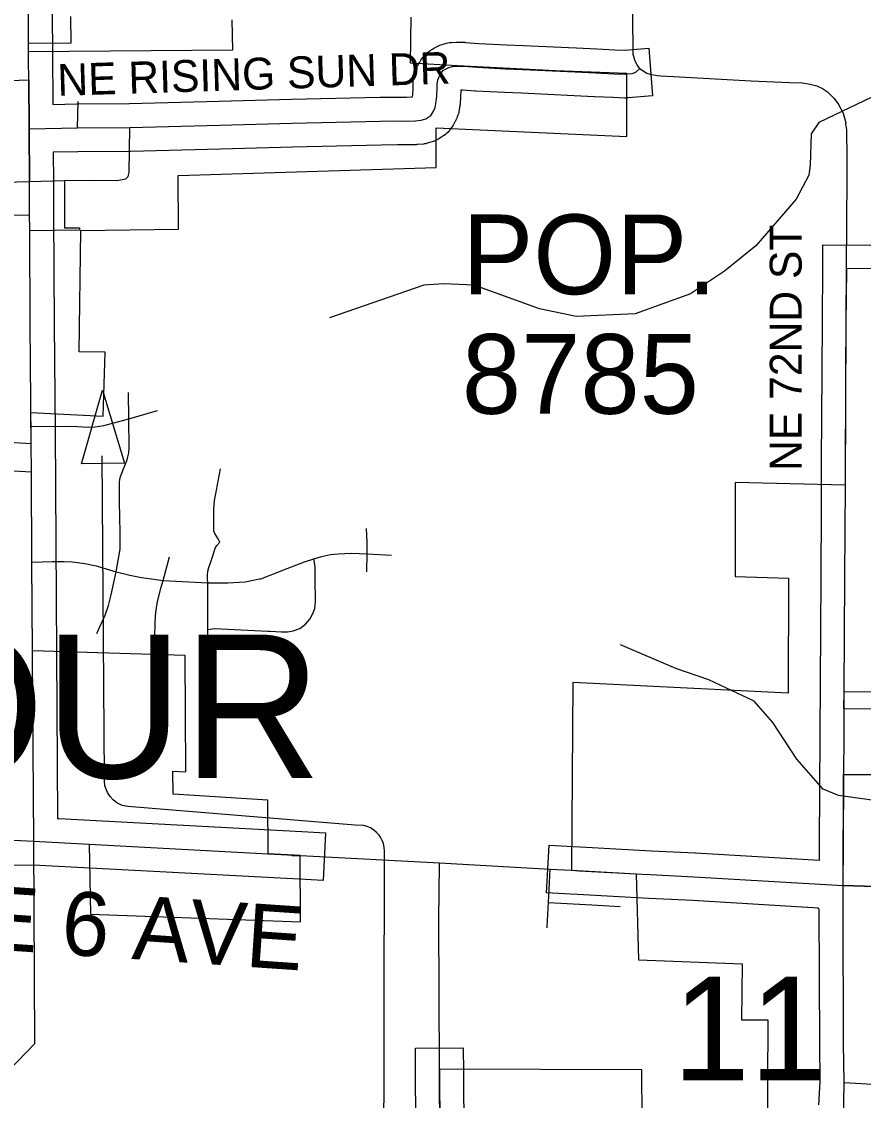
# Model space of a CAD drawing. Extents: x -1403959 to 81668, y -1400582 to 11018.
# Drawn here: x 7880.3 to 7982.4, y 8170.4 to 8301.4 of the extents above; entities that cross this region are included whole.
import ezdxf

# ---------------------------------------------------------------- set-up
doc = ezdxf.new("R2010")
doc.units = 0
for name, color, linetype in [('tdCiCityCartoExten', 7, 'Continuous'), ('tdCiCityDivCarto', 7, 'Continuous'), ('tdCiCoBndryTxt', 7, 'Continuous'), ('tdCiRRCL', 7, 'Continuous'), ('tdCiSectLine', 7, 'Continuous'), ('tdCiSectNmbr', 7, 'Continuous'), ('tdCiSectTwpRng', 7, 'Continuous'), ('tdCoCityStreetMajor', 7, 'Continuous'), ('tdCoCoBndryPart', 7, 'Continuous'), ('tdCoSectLinePart', 7, 'Continuous'), ('tdCoSectNmbr', 7, 'Continuous'), ('tdCoShieldCoRte', 7, 'Continuous'), ('tdCoStrucNonDivPri', 7, 'Continuous'), ('tdCoSurfBitum', 7, 'Continuous')]:
    doc.layers.add(name, color=color, linetype=linetype)

msp = doc.modelspace()

# ---------------------------------------------------------------- linework, layer by layer
at = {"layer": 'tdCiCityCartoExten'}
msp.add_lwpolyline([(7887.05, 8288.46), (7887.12, 8291.64)], dxfattribs=at)
at = {"layer": 'tdCiCityDivCarto'}
for points in [[(7892.91, 8282.26), (7893.19, 8282.57), (7893.31, 8283.03), (7893.4, 8288.49)], [(7881.23, 8281.96), (7885.43, 8282.05)], [(7885.43, 8282.05), (7885.46, 8282.05)], [(7885.46, 8282.05), (7888.47, 8282.11), (7891.89, 8282.08), (7892.91, 8282.26)], [(7930.99, 8173.87), (7930.99, 8174.2)], [(7930.99, 8174.2), (7930.99, 8174.2)]]:
    msp.add_lwpolyline(points, dxfattribs=at)
at = {"layer": 'tdCiCoBndryTxt'}
for points in [[(7881.11, 8298.75), (7881.05, 8306.55)], [(7881.11, 8298.74), (7881.11, 8298.75)], [(7881.11, 8297.67), (7881.11, 8298.65), (7881.11, 8298.74)], [(7881.14, 8294.27), (7881.14, 8294.76), (7881.13, 8296.23), (7881.11, 8297.56), (7881.11, 8297.67)], [(7893.4, 8288.49), (7904.32, 8288.79), (7913.08, 8289.02), (7923.83, 8289.26), (7925.91, 8289.3), (7926.99, 8289.28), (7928.06, 8289.31), (7928.76, 8289.38), (7929.32, 8289.56), (7929.94, 8289.96), (7930.23, 8290.4), (7930.47, 8290.91), (7930.6, 8291.66), (7930.65, 8292.31), (7930.69, 8293.29), (7930.69, 8293.79), (7930.8, 8294.25), (7930.93, 8294.69), (7931.14, 8295.06), (7931.45, 8295.4), (7931.73, 8295.58), (7932.13, 8295.79), (7932.56, 8295.92), (7933.19, 8295.96)], [(7933.19, 8295.96), (7933.93, 8295.94), (7935.55, 8295.81), (7939.01, 8295.63), (7941.06, 8295.55), (7947.46, 8295.26), (7949.93, 8295.13), (7952.16, 8295.03), (7953.53, 8294.98), (7953.72, 8294.99)], [(7933.19, 8295.96), (7933.19, 8295.96)], [(7881.14, 8294.27), (7881.14, 8294.27)], [(7881.2, 8288.34), (7881.14, 8294.27)], [(7881.2, 8288.34), (7887.05, 8288.46), (7893.4, 8288.49)], [(7881.23, 8281.96), (7881.2, 8288.34)], [(7881.26, 8276.23), (7881.25, 8277.84)], [(7881.26, 8275.95), (7881.26, 8276.22), (7881.26, 8276.23)], [(7881.4, 8253.91), (7881.39, 8255.24), (7881.31, 8264.63), (7881.26, 8275.95)], [(7980.25, 8245.1), (7980.25, 8245.12), (7980.32, 8258.73), (7980.4, 8271.36)], [(7881.43, 8250.13), (7881.42, 8251.62), (7881.42, 8251.78), (7881.4, 8253.91)], [(7881.46, 8246.67), (7881.43, 8250.13)], [(7881.6, 8224.99), (7881.53, 8235.75), (7881.46, 8246.67)], [(7980.11, 8220.07), (7980.19, 8233.89), (7980.25, 8245.09)], [(7881.74, 8201.88), (7881.6, 8224.42), (7881.6, 8224.65), (7881.6, 8224.99)], [(7980.1, 8217.93), (7980.1, 8217.93), (7980.11, 8220.07)], [(7980.06, 8209.97), (7980.08, 8214.76), (7980.1, 8217.93)], [(7979.97, 8196.5), (7980.01, 8201.46), (7980.06, 8209.96), (7980.06, 8209.97)], [(7816.58, 8205.21), (7818.3, 8205.11), (7821.55, 8204.93), (7822.63, 8204.87), (7833.6, 8204.24), (7848.38, 8203.48), (7852.27, 8203.33), (7881.74, 8201.88)], [(7881.74, 8201.88), (7888.46, 8201.52)], [(7888.46, 8201.52), (7888.47, 8201.52)], [(7888.47, 8201.52), (7910.19, 8200.36)], [(7910.19, 8200.36), (7910.2, 8200.36)], [(7910.2, 8200.36), (7914.1, 8200.16)], [(7914.1, 8200.16), (7914.1, 8200.16), (7914.11, 8200.15)], [(7947.03, 8198.35), (7947.9, 8198.3), (7954.87, 8197.92)], [(7954.87, 8197.92), (7954.87, 8197.92)], [(7954.87, 8197.92), (7955.58, 8197.89), (7956.55, 8197.83), (7961.87, 8197.57), (7979.97, 8196.5)], [(7979.81, 8099.4), (7979.8, 8102.39), (7979.91, 8126.98), (7980, 8146.22), (7980.05, 8170.15), (7980.09, 8172.6), (7980.03, 8177.34), (7979.99, 8193.67), (7979.97, 8196.5)], [(7979.97, 8196.5), (8026.93, 8195.01)], [(7931.13, 8151.28), (7930.99, 8173.74), (7930.99, 8173.87)], [(7980.09, 8172.6), (7996.63, 8171.64), (7999.04, 8171.43), (8002.33, 8170.8), (8010.45, 8168.32), (8012.46, 8168.06), (8014.1, 8167.96), (8027.21, 8169.1), (8035.9, 8169.46), (8042.73, 8169.67), (8051.57, 8169.97)]]:
    msp.add_lwpolyline(points, dxfattribs=at)
at = {"layer": 'tdCiRRCL'}
for points in [[(7874.11, 8250.59), (7881.43, 8250.13), (7881.4, 8253.91), (7890.19, 8253.45), (7890.43, 8261.24), (7887.25, 8261.26), (7887.47, 8276.01), (7899.32, 8276.18), (7899.27, 8282.66), (7930.59, 8283.65), (7930.59, 8288.45), (7953.73, 8287.4), (7953.72, 8295.06), (7945.08, 8295.39), (7933.19, 8295.98), (7927.45, 8296.32), (7927.57, 8301.9)], [(7905.8, 8301.56), (7905.87, 8297.87), (7881.11, 8297.67), (7881.11, 8298.74), (7886.28, 8298.79), (7886.25, 8301.99)], [(7986.71, 8271.42), (7980.37, 8271.36), (7980.31, 8264.68), (7980.21, 8245.09), (7966.86, 8245.43), (7966.86, 8234), (7973.35, 8233.82), (7973.31, 8219.86), (7947.19, 8221.13), (7947.02, 8198.35), (7954.87, 8197.92), (7955.16, 8187.49), (7967.71, 8186.99), (7967.65, 8180.19), (7970.84, 8180.19), (7970.68, 8148.89)], [(7873.36, 8168.53), (7881.89, 8177.34), (7881.74, 8201.88), (7888.47, 8201.52), (7888.62, 8193.02), (7914.12, 8192.09), (7914.1, 8200.16), (7910.19, 8200.36), (7910.16, 8206.86), (7898.65, 8207.58), (7898.63, 8210.38), (7900.19, 8210.32), (7900.14, 8224.42), (7881.6, 8224.99), (7881.53, 8235.85), (7881.46, 8246.67), (7875.54, 8246.98)], [(7985.07, 8217.9), (7980.07, 8217.93), (7980.09, 8220.07), (8003.74, 8219.95)], [(8026.93, 8195.01), (7979.97, 8196.5), (7980.03, 8209.96), (7986.4, 8209.99)], [(7955.71, 8149.88), (7955.53, 8174.14), (7930.99, 8174.2), (7931.13, 8151.28)]]:
    msp.add_lwpolyline(points, dxfattribs=at)
msp.add_lwpolyline([(7881.26, 8276.22), (7881.25, 8277.85), (7874.25, 8277.77), (7874.23, 8281.76), (7869.31, 8281.61), (7867.02, 8281.53), (7863.77, 8281.43), (7863.73, 8288.08), (7866.97, 8288.18), (7866.94, 8293.76), (7869.37, 8293.87), (7881.14, 8294.27), (7881.2, 8288.34), (7881.23, 8281.96), (7885.46, 8282.05), (7885.49, 8276.31), (7887.3, 8276.34), (7887.3, 8276.04), (7881.26, 8275.95)], close=True, dxfattribs=at)
at = {"layer": 'tdCiSectLine'}
for points in [[(7883.95, 8306.57), (7884.02, 8297.59), (7884.07, 8291.3), (7886.99, 8291.36), (7887.04, 8291.36), (7893.36, 8291.4), (7904.24, 8291.69), (7904.25, 8291.69), (7913.01, 8291.92), (7913.02, 8291.92), (7923.76, 8292.17), (7923.78, 8292.17), (7925.87, 8292.2), (7925.91, 8292.2), (7925.96, 8292.2), (7926.97, 8292.18), (7927.73, 8292.21), (7927.75, 8292.47), (7927.78, 8293.34), (7927.78, 8293.79), (7927.79, 8293.98), (7927.81, 8294.17), (7927.84, 8294.36), (7927.87, 8294.5), (7927.98, 8294.95), (7928, 8295), (7928.02, 8295.07), (7928.15, 8295.51), (7928.18, 8295.62), (7928.25, 8295.8), (7928.33, 8295.97), (7928.4, 8296.12), (7928.61, 8296.49), (7928.63, 8296.51), (7928.73, 8296.67), (7928.84, 8296.83), (7928.96, 8296.98), (7928.99, 8297.01), (7929.3, 8297.35), (7929.4, 8297.46), (7929.54, 8297.59), (7929.68, 8297.71), (7929.84, 8297.82), (7929.87, 8297.84), (7930.15, 8298.02), (7930.28, 8298.1), (7930.39, 8298.16), (7930.8, 8298.37), (7930.85, 8298.4), (7931.02, 8298.48), (7931.2, 8298.54), (7931.28, 8298.57), (7931.7, 8298.7), (7931.81, 8298.73), (7931.99, 8298.77), (7932.18, 8298.8), (7932.37, 8298.82), (7932.41, 8298.82), (7933.04, 8298.86), (7933.19, 8298.86), (7933.26, 8298.86), (7933.99, 8298.84), (7934.12, 8298.84), (7934.16, 8298.83), (7935.75, 8298.71), (7939.14, 8298.53), (7941.17, 8298.45), (7941.19, 8298.45), (7947.59, 8298.16), (7947.61, 8298.15), (7950.07, 8298.03), (7952.28, 8297.93), (7953.47, 8297.89), (7953.49, 8297.89), (7956.38, 8298.11), (7956.84, 8292.33), (7953.94, 8292.1), (7953.76, 8292.09), (7953.72, 8292.08), (7953.53, 8292.08), (7953.43, 8292.08), (7952.06, 8292.13), (7952.04, 8292.13), (7949.81, 8292.23), (7949.78, 8292.23), (7947.32, 8292.36), (7940.93, 8292.65), (7938.89, 8292.73), (7938.86, 8292.73), (7935.4, 8292.91), (7935.36, 8292.92), (7935.32, 8292.92), (7933.78, 8293.04), (7933.58, 8293.05), (7933.55, 8292.21), (7933.55, 8292.12), (7933.55, 8292.09), (7933.5, 8291.44), (7933.48, 8291.28), (7933.46, 8291.16), (7933.33, 8290.41), (7933.32, 8290.34), (7933.28, 8290.16), (7933.22, 8289.98), (7933.15, 8289.8), (7933.09, 8289.65), (7932.84, 8289.14), (7932.83, 8289.12), (7932.74, 8288.95), (7932.64, 8288.79), (7932.35, 8288.36), (7932.35, 8288.35), (7932.24, 8288.2), (7932.12, 8288.05), (7931.99, 8287.91), (7931.85, 8287.78), (7931.7, 8287.66), (7931.55, 8287.55), (7931.53, 8287.54), (7930.91, 8287.13), (7930.77, 8287.04), (7930.6, 8286.96), (7930.43, 8286.88), (7930.25, 8286.81), (7930.21, 8286.8), (7929.66, 8286.62), (7929.51, 8286.58), (7929.33, 8286.53), (7929.14, 8286.5), (7929.03, 8286.49), (7928.33, 8286.42), (7928.25, 8286.42), (7928.15, 8286.41), (7927.08, 8286.38), (7926.99, 8286.38), (7926.94, 8286.38), (7925.91, 8286.39), (7923.89, 8286.36), (7913.15, 8286.12), (7904.4, 8285.89), (7893.48, 8285.59), (7893.42, 8285.59), (7887.09, 8285.56), (7884.12, 8285.5), (7884.12, 8285.47), (7884.11, 8285.47), (7884.13, 8281.97), (7884.15, 8279.07), (7884.14, 8279.07), (7884.15, 8277.86), (7884.21, 8264.65), (7884.33, 8251.65), (7884.33, 8251.64), (7884.5, 8224.67), (7884.5, 8224.67), (7884.63, 8204.64), (7884.78, 8204.63), (7884.78, 8204.62), (7914.27, 8203.05), (7917.17, 8202.9), (7916.86, 8197.1), (7913.96, 8197.26), (7881.68, 8198.97), (7878.86, 8198.95)], [(7977.03, 8169.87), (7977.19, 8172.66), (7977.13, 8177.31), (7977.13, 8177.34), (7977.08, 8193.62), (7977.04, 8193.62), (7977.04, 8193.69), (7976.97, 8193.69), (7976.98, 8193.77), (7961.72, 8194.67), (7956.4, 8194.93), (7956.39, 8194.94), (7947.74, 8195.4), (7947.73, 8195.4), (7946.87, 8195.45), (7943.97, 8195.61), (7944.3, 8201.41), (7947.2, 8201.24), (7948.06, 8201.2), (7956.7, 8200.73), (7962.02, 8200.47), (7962.04, 8200.47), (7977.09, 8199.58), (7977.11, 8201.49), (7977.18, 8214.78), (7977.18, 8214.78), (7977.29, 8233.91), (7977.33, 8242.22), (7977.35, 8245.12), (7977.36, 8247.75), (7977.36, 8248), (7977.41, 8258.75), (7977.41, 8258.75), (7977.5, 8271.38), (7977.52, 8274.28), (7983.32, 8274.24)], [(7928.24, 8150.73), (7928.08, 8173.85), (7928.07, 8176.75), (7933.87, 8176.79), (7933.89, 8173.89), (7934.04, 8150.76)]]:
    msp.add_lwpolyline(points, dxfattribs=at)
at = {"layer": 'tdCiSectNmbr'}
for points in [[(7953.72, 8295), (7954.36, 8295.05), (7954.62, 8295.15)], [(7953.72, 8294.99), (7953.72, 8295)], [(7874.25, 8281.76), (7876.54, 8281.83), (7881.23, 8281.96)], [(7881.25, 8277.86), (7881.23, 8281.96)], [(7914.11, 8200.15), (7914.12, 8200.15)], [(7914.12, 8200.15), (7914.13, 8200.15)], [(7914.13, 8200.15), (7930.99, 8199.26)], [(7930.98, 8199), (7930.99, 8199.26)], [(7930.99, 8199.26), (7944.42, 8198.5), (7947.02, 8198.35), (7947.03, 8198.35)], [(7930.99, 8174.2), (7930.9, 8192.44), (7930.98, 8199)]]:
    msp.add_lwpolyline(points, dxfattribs=at)
at = {"layer": 'tdCiSectTwpRng'}
for points in [[(7955.3, 8295.68), (7955.13, 8295.88), (7954.96, 8296.1), (7954.77, 8296.46), (7954.65, 8296.8), (7954.6, 8296.99), (7954.49, 8297.35), (7954.41, 8307.07), (7954.1, 8308.78), (7953.88, 8309.58), (7953.02, 8311.34), (7951.97, 8312.82), (7950.4, 8314.4), (7949.13, 8315.32), (7945.84, 8317.87), (7945.29, 8318.46), (7944.82, 8319.19), (7944.27, 8320.15), (7943.91, 8321.33)], [(7954.62, 8295.15), (7954.87, 8295.26), (7955.3, 8295.68)], [(7955.3, 8295.68), (7955.82, 8295.29), (7956.17, 8295.11), (7956.57, 8294.98), (7957.4, 8294.83), (7957.86, 8294.76), (7959.39, 8294.68), (7968.81, 8294.17), (7973.45, 8293.98), (7975.06, 8293.93), (7975.99, 8293.76), (7976.77, 8293.55), (7977.48, 8293.23), (7978.07, 8292.84), (7978.86, 8292.06), (7979.39, 8291.37), (7979.97, 8290.24), (7980.28, 8289.23), (7980.31, 8289.01)], [(7980.32, 8288.92), (7980.31, 8289.01)], [(7980.45, 8284.66), (7980.41, 8288.24), (7980.32, 8288.92)], [(7980.4, 8271.36), (7980.47, 8282.56), (7980.45, 8284.66)], [(7980.4, 8271.36), (7980.4, 8271.36)], [(7891.74, 8234.57), (7892.23, 8237.31), (7892.22, 8239.61), (7892.19, 8240.95), (7892.14, 8243.3), (7892.15, 8244.94), (7892.16, 8245.44), (7892.2, 8245.79), (7892.28, 8246.13), (7892.42, 8246.53), (7892.64, 8247.06), (7892.89, 8247.68), (7893.07, 8248.18), (7893.18, 8248.53), (7893.28, 8249.01), (7893.32, 8249.67), (7893.28, 8253.15), (7893.24, 8256.32)], [(7881.42, 8252.23), (7885.67, 8252.25), (7887.07, 8252.23), (7888.36, 8252.15), (7889.2, 8252.19), (7890.25, 8252.33), (7893.28, 8253.15), (7896.77, 8254.16)], [(7904.32, 8238.16), (7904.13, 8238.57), (7903.92, 8238.9), (7903.72, 8239.24), (7903.62, 8239.5), (7903.59, 8240.31), (7903.6, 8242.18), (7903.63, 8242.72), (7903.67, 8243.24), (7903.79, 8243.82), (7904.4, 8247.08)], [(7922.16, 8234.57), (7922.22, 8236.76), (7922.23, 8238.14), (7922.14, 8239.84)], [(7902.87, 8233.23), (7902.84, 8233.74), (7902.84, 8234.18), (7902.89, 8234.65), (7903, 8235.12), (7903.25, 8235.78), (7903.47, 8236.5), (7903.63, 8237.06), (7903.78, 8237.46), (7903.97, 8237.79), (7904.32, 8238.16)], [(7881.53, 8235.75), (7884.02, 8235.81), (7885.43, 8235.83), (7886.47, 8235.78), (7887.93, 8235.58), (7889.33, 8235.3), (7891.74, 8234.57), (7893.42, 8234.17), (7894.82, 8233.88), (7896.32, 8233.68), (7897.47, 8233.51), (7902.87, 8233.23), (7905.31, 8233.22), (7907.39, 8233.37), (7909.14, 8233.71)], [(7897.47, 8233.51), (7898.24, 8236.4)], [(7909.14, 8233.71), (7909.29, 8233.73), (7912.52, 8234.96), (7914.61, 8235.78), (7915.75, 8236.16), (7916.68, 8236.45), (7917.77, 8236.67), (7918.74, 8236.76), (7920.27, 8236.83), (7922.22, 8236.76), (7925.18, 8236.6)], [(7910.17, 8227.37), (7910.4, 8227.36), (7911.8, 8227.28), (7912.53, 8227.31), (7913.25, 8227.41), (7914.02, 8227.68), (7914.72, 8228.22), (7915.24, 8228.83), (7915.61, 8229.51), (7915.84, 8230.11), (7915.94, 8230.93), (7915.92, 8233.78), (7915.89, 8235.22), (7915.75, 8236.16)], [(7889.72, 8227.81), (7890.42, 8229.31), (7890.82, 8230.49), (7891.13, 8231.8), (7891.45, 8233.29), (7891.74, 8234.57)], [(7896.45, 8226.61), (7896.47, 8228.48), (7896.56, 8229.68), (7896.77, 8230.99), (7897.21, 8232.71), (7897.47, 8233.51)], [(7902.82, 8225.03), (7902.87, 8227.59), (7902.87, 8233.23)], [(7889.4, 8227.11), (7889.72, 8227.81)], [(7902.87, 8227.59), (7903.7, 8227.7), (7910.17, 8227.37)], [(7944.06, 8191.54), (7944.21, 8194.45), (7944.42, 8198.5)], [(7944.21, 8194.45), (7949.48, 8194.16), (7952.91, 8193.94)], [(7944.05, 8191.36), (7944.06, 8191.54)]]:
    msp.add_lwpolyline(points, dxfattribs=at)
at = {"layer": 'tdCoCityStreetMajor'}
msp.add_lwpolyline([(7913.05, 8200.16), (7914.07, 8200.1)], dxfattribs=at)
at = {"layer": 'tdCoStrucNonDivPri'}
msp.add_lwpolyline([(7887.54, 8247.68), (7890.11, 8256.64), (7892.75, 8247.77)], close=True, dxfattribs=at)
msp.add_lwpolyline([(7924.25, 8159.93), (7924.32, 8200.66), (7924.29, 8201.17), (7924.19, 8201.6), (7924.03, 8201.97), (7923.86, 8202.31), (7923.66, 8202.6), (7923.35, 8202.93), (7923, 8203.23), (7922.62, 8203.49), (7922.23, 8203.66), (7921.77, 8203.77), (7920.74, 8203.83), (7893.18, 8206.09), (7892.49, 8206.21), (7891.84, 8206.52), (7891.4, 8206.91), (7891.04, 8207.32), (7890.68, 8207.8), (7890.38, 8208.6), (7890.32, 8209.21), (7890.34, 8209.63), (7890.04, 8248.67)], dxfattribs=at)
at = {"layer": 'tdCoSurfBitum'}
for points in [[(7983.44, 8292.17), (7977.02, 8289.11), (7976.11, 8287.74), (7975.96, 8283.92), (7975.81, 8282.7), (7974.29, 8279.79), (7969.4, 8274.14), (7965.59, 8271.08), (7961.47, 8268.33), (7954.75, 8265.88), (7947.57, 8265.57), (7943.14, 8266.49), (7935.2, 8269.38), (7931.53, 8269.53), (7929.09, 8269.37), (7917.64, 8265.4)], [(8055.92, 8197.56), (8055.47, 8196.8), (8053.48, 8196.49), (8048.75, 8196.64), (8045.08, 8197.25), (8039.28, 8196.63), (8035.46, 8196.63), (8026.6, 8198.3), (8014.99, 8199.36), (8007.05, 8202.26), (8001.24, 8205), (7995.29, 8206.06), (7990.4, 8205.91), (7979.4, 8207.43), (7977.57, 8208.19), (7974.36, 8211.85), (7971.45, 8216.28), (7969.16, 8218.87), (7963.66, 8221.46), (7959.68, 8222.83), (7952.96, 8225.73)]]:
    msp.add_lwpolyline(points, dxfattribs=at)

# ---------------------------------------------------------------- texts
at = {"layer": 'tdCoCoBndryPart'}
msp.add_text('FOUR', height=17.411, rotation=0.0005, dxfattribs=at).set_placement((7850.72, 8209.55))
at = {"layer": 'tdCoSectLinePart'}
msp.add_text('11', height=12.575, rotation=0.0013, dxfattribs=at).set_placement((7959.31, 8172.86))
at = {"layer": 'tdCoSectNmbr'}
for s, height, rotation, p in [('NE RISING SUN DR', 3.8691, 1.8105, (7884.67, 8292.33)), ('NE 72ND ST', 3.869, 90, (7974.94, 8246.82)), ('SE 6 AVE', 7.738, 356.1144, (7868.31, 8189.31))]:
    msp.add_text(s, height=height, rotation=rotation, dxfattribs=at).set_placement(p)
at = {"layer": 'tdCoShieldCoRte'}
for s, p in [('POP.', (7933.74, 8268.27)), ('8785', (7933.7, 8253.76))]:
    msp.add_text(s, height=9.673, rotation=359.9944, dxfattribs=at).set_placement(p)

doc.saveas('drawing.dxf')
